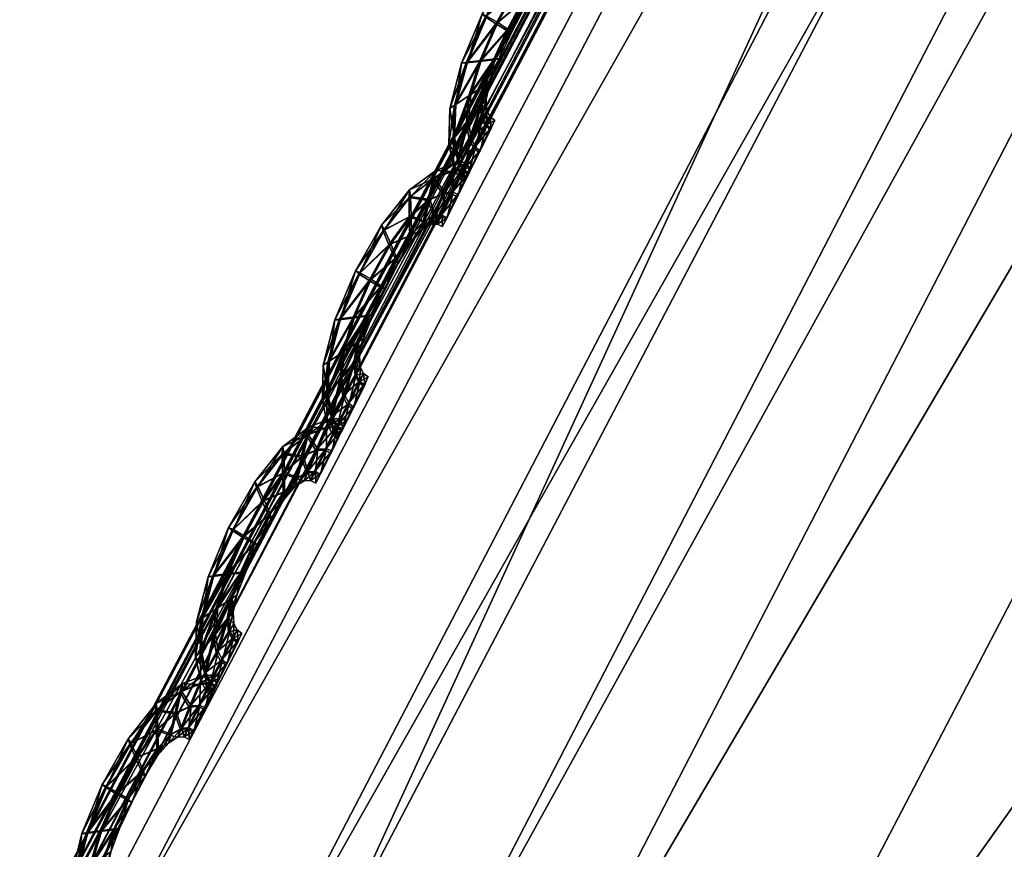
# Model space of a CAD drawing. Extents: x -7.4 to 7.4, y -11.5 to 9.8.
# Tile 264 of 469: x -6.459 to -6.259, y 5.444 to 5.612. Entities that reach past the tile are written whole.
import ezdxf

# ---------------------------------------------------------------- set-up
doc = ezdxf.new("R2010")
doc.units = 0
doc.header["$MEASUREMENT"] = 0
for name, color, linetype in [('A-FURN-3-ST', 150, 'Continuous'), ('A-FURN-3-ST-SEAM', 130, 'Continuous'), ('A-FURN-3-ST-SI', 160, 'Continuous')]:
    doc.layers.add(name, color=color, linetype=linetype)

msp = doc.modelspace()

# ---------------------------------------------------------------- meshes
at = {"layer": 'A-FURN-3-ST'}
mesh = msp.add_polyface(dxfattribs=at)
corners = [(-5.59634, 6.88994, 17.62899), (-5.59492, 6.88837, 17.61769), (-6.04831, 6.195, 17.6256), (-6.05005, 6.19645, 17.6369), (-5.59409, 6.88742, 17.61108), (-6.04724, 6.19414, 17.61903), (-6.45061, 5.42559, 17.63272), (-6.45184, 5.42637, 17.6393), (-6.45394, 5.42764, 17.65055), (-6.39098, 5.38179, 17.67398), (-6.37258, 5.36654, 17.69227), (-5.97894, 6.12793, 17.67828), (-5.99611, 6.14499, 17.65991), (-6.34056, 5.33548, 17.78363), (-5.94542, 6.09308, 17.77024), (-5.50149, 6.77647, 17.76244), (-5.5367, 6.81471, 17.67006), (-6.01899, 6.16687, 17.66421), (-5.55257, 6.83345, 17.65169), (-6.04039, 6.18718, 17.66656), (-5.57137, 6.85743, 17.65614), (-6.44258, 5.41936, 17.68018), (-6.41749, 5.40128, 17.67805), (-6.04954, 6.19587, 17.65439), (-5.58859, 6.87976, 17.65865), (-5.59595, 6.88928, 17.64652), (-6.45335, 5.42711, 17.66793), (-6.04831, 6.195, 17.61332), (-6.05005, 6.19645, 17.60819), (-6.45394, 5.42764, 17.62188), (-6.45184, 5.42637, 17.62701), (-5.59492, 6.88837, 17.60537), (-5.59634, 6.88994, 17.60027), (-5.85155, 6.02378, 17.96234), (-6.24843, 5.27372, 17.97447), (-5.98163, 5.21332, 18.16855), (-5.59441, 5.95604, 18.15726)]
mesh.append_faces([[corners[k] for k in face] for face in [(0, 1, 2), (2, 3, 0), (1, 4, 5), (5, 2, 1), (2, 5, 6), (6, 7, 2), (3, 2, 7), (7, 8, 3), (9, 10, 11), (11, 12, 9), (10, 13, 14), (14, 11, 10), (11, 14, 15), (12, 11, 16), (17, 12, 18), (19, 17, 20), (21, 22, 17), (17, 19, 21), (22, 9, 12), (12, 17, 22), (23, 19, 24), (3, 23, 25), (25, 0, 3), (8, 26, 23), (23, 3, 8), (26, 21, 19), (19, 23, 26), (27, 28, 29), (29, 30, 27), (5, 27, 30), (30, 6, 5), (4, 31, 27), (27, 5, 4), (31, 32, 28), (28, 27, 31), (33, 14, 13), (13, 34, 33), (33, 34, 35), (35, 36, 33)]])
mesh = msp.add_polyface(dxfattribs=at)
corners = [(-5.54237, 6.88314, 1.00121), (-5.34537, 6.87803, 0.61819), (-5.78234, 6.18529, 0.61819), (-5.99414, 6.19006, 1.00136), (-6.17131, 5.41772, 0.61819), (-6.39632, 5.42196, 1.00167), (-6.50499, 4.5563, 0.61819), (-6.74132, 4.55996, 1.00205), (-6.77614, 3.58244, 0.61819), (-7.02166, 3.58544, 1.00247), (-6.97745, 2.47748, 0.61819), (-7.22977, 2.47974, 1.00292), (-2.59126, 6.18294, 0.55836), (-1.94915, 6.18294, 0.55836), (-1.95568, 5.41558, 0.55836), (-2.64354, 5.41558, 0.55836), (-1.9613, 4.55444, 0.55836), (-2.68838, 4.55444, 0.55836), (-2.53254, 6.87548, 0.55836), (-1.94178, 6.87548, 0.55836), (-1.96798, 3.58091, 0.55836), (-2.72779, 3.58091, 0.55836), (-1.98639, 2.47636, 0.55836), (-5.01932, 4.55444, 0.55836), (-5.94043, 4.55469, 0.56582), (-5.63821, 5.41586, 0.56582), (-4.78216, 5.41558, 0.55836), (-5.28589, 6.18323, 0.56582), (-4.50574, 6.18294, 0.55836), (-4.89012, 6.87581, 0.56582), (-4.19521, 6.87548, 0.55836), (-5.36104, 2.47636, 0.55836), (-6.36909, 2.47649, 0.56582), (-6.18611, 3.58112, 0.56582), (-5.21276, 3.58091, 0.55836), (-2.77575, 2.47636, 0.55836), (-4.02429, 2.47636, 0.55836), (-3.92714, 3.58091, 0.55836), (-3.81436, 4.55444, 0.55836), (-3.67822, 5.41558, 0.55836), (-3.5195, 6.18294, 0.55836), (-3.34122, 6.87548, 0.55836)]
mesh.append_faces([[corners[k] for k in face] for face in [(0, 1, 2), (2, 3, 0), (3, 2, 4), (4, 5, 3), (5, 4, 6), (6, 7, 5), (7, 6, 8), (8, 9, 7), (9, 8, 10), (10, 11, 9), (23, 24, 25), (25, 26, 23), (26, 25, 27), (27, 28, 26), (25, 4, 2), (2, 27, 25), (24, 6, 4), (4, 25, 24), (28, 27, 29), (29, 30, 28), (27, 2, 1), (1, 29, 27), (31, 32, 33), (33, 34, 31), (34, 33, 24), (24, 23, 34), (33, 8, 6), (6, 24, 33), (32, 10, 8), (8, 33, 32), (37, 34, 23), (23, 38, 37), (36, 31, 34), (34, 37, 36), (39, 26, 28), (28, 40, 39), (38, 23, 26), (26, 39, 38), (40, 28, 30), (30, 41, 40)]])
mesh.append_faces([[corners[k] for k in face] for face in [(12, 13, 14), (14, 15, 12), (15, 14, 16), (16, 17, 15), (18, 19, 13), (13, 12, 18), (17, 16, 20), (20, 21, 17), (21, 20, 22), (37, 21, 35), (38, 17, 21), (39, 15, 17), (40, 12, 15), (41, 18, 12)]], dxfattribs={"vtx0": -1, "vtx1": -1, "vtx2": -1})
mesh.append_faces([[corners[k] for k in face] for face in [(35, 36, 37), (21, 37, 38), (17, 38, 39), (15, 39, 40), (12, 40, 41)]], dxfattribs={"vtx0": -1, "vtx2": -1})
at = {"layer": 'A-FURN-3-ST-SEAM'}
mesh = msp.add_polyface(dxfattribs=at)
corners = [(-6.37048, 5.59459, 17.63287), (-6.36814, 5.6032, 17.63275), (-6.36533, 5.60353, 17.63401), (-6.36197, 5.61119, 17.63386), (-6.36933, 5.60299, 17.62941), (-6.36743, 5.59661, 17.63412), (-6.35987, 5.60979, 17.6326), (-6.36419, 5.61251, 17.6326), (-6.36513, 5.61292, 17.62922), (-6.3717, 5.59376, 17.62952), (-6.37072, 5.58791, 17.63294), (-6.3626, 5.60382, 17.63275), (-6.35682, 5.61552, 17.63249), (-6.35801, 5.6184, 17.6337), (-6.36446, 5.61235, 17.62587), (-6.36842, 5.60303, 17.62602), (-6.3679, 5.59121, 17.6342), (-6.3645, 5.5985, 17.63283), (-6.3592, 5.60917, 17.62925), (-6.36169, 5.60386, 17.62937), (-6.35928, 5.6212, 17.63241), (-6.35987, 5.62219, 17.62903), (-6.35955, 5.62104, 17.62568), (-6.37072, 5.59442, 17.62618), (-6.3719, 5.5866, 17.6296), (-6.36985, 5.58351, 17.63298), (-6.36355, 5.59916, 17.62945), (-6.35651, 5.61437, 17.62914), (-6.35385, 5.62017, 17.63237), (-6.35385, 5.62409, 17.63359), (-6.35837, 5.61816, 17.62446), (-6.36237, 5.61094, 17.62462), (-6.36569, 5.60328, 17.62477), (-6.36735, 5.58771, 17.6342), (-6.36521, 5.59451, 17.63291), (-6.3643, 5.59566, 17.62952), (-6.36288, 5.60365, 17.62602), (-6.36015, 5.60959, 17.62591), (-6.36478, 5.59834, 17.6261), (-6.35402, 5.62796, 17.63226), (-6.35417, 5.62932, 17.62884), (-6.35429, 5.62776, 17.62553), (-6.35425, 5.62384, 17.62431), (-6.36783, 5.59636, 17.62488), (-6.37099, 5.58775, 17.62621), (-6.37087, 5.58186, 17.62963), (-6.36882, 5.5814, 17.63298), (-6.36549, 5.59434, 17.62618), (-6.3571, 5.61535, 17.62576), (-6.35393, 5.61861, 17.62907), (-6.35117, 5.62294, 17.6323), (-6.3501, 5.62739, 17.63348), (-6.35413, 5.61997, 17.62564), (-6.3698, 5.57963, 17.62963), (-6.36648, 5.58594, 17.6342), (-6.36498, 5.59187, 17.63291), (-6.36423, 5.59335, 17.62956), (-6.36525, 5.59171, 17.62618), (-6.3683, 5.591, 17.62492), (-6.34911, 5.63171, 17.63215), (-6.34887, 5.63328, 17.62872), (-6.34938, 5.63155, 17.62541), (-6.35049, 5.6271, 17.62423), (-6.35144, 5.62277, 17.62557), (-6.37012, 5.58334, 17.62625), (-6.36909, 5.58124, 17.62625), (-6.36882, 5.57877, 17.62963), (-6.36783, 5.58058, 17.63298), (-6.36775, 5.5875, 17.62496), (-6.35172, 5.6212, 17.62899), (-6.34907, 5.62413, 17.63226), (-6.34717, 5.62866, 17.63344), (-6.36806, 5.58042, 17.62625), (-6.36553, 5.58515, 17.63424), (-6.36427, 5.59047, 17.63294), (-6.36355, 5.59208, 17.62956), (-6.36454, 5.5903, 17.62621), (-6.34535, 5.63319, 17.63207), (-6.34479, 5.6348, 17.62868), (-6.34563, 5.63299, 17.62534), (-6.34753, 5.62842, 17.6242), (-6.34935, 5.62392, 17.62553), (-6.3499, 5.62232, 17.62895), (-6.36684, 5.58573, 17.62496), (-6.36589, 5.58495, 17.62496), (-6.34764, 5.62413, 17.63226), (-6.34539, 5.62874, 17.6334), (-6.36332, 5.58973, 17.63294), (-6.3626, 5.59133, 17.62956), (-6.36359, 5.58956, 17.62621), (-6.34859, 5.62236, 17.62895), (-6.34321, 5.63328, 17.63207), (-6.34254, 5.63492, 17.62865), (-6.34349, 5.63311, 17.62534), (-6.34578, 5.6285, 17.62416), (-6.34792, 5.62397, 17.62553), (-6.34756, 5.62182, 17.62895), (-6.34658, 5.62359, 17.63226), (-6.34428, 5.62821, 17.6334), (-6.34685, 5.62343, 17.62553), (-6.34206, 5.63274, 17.63207), (-6.34135, 5.63439, 17.62865), (-6.34234, 5.63258, 17.62534), (-6.34468, 5.62796, 17.62416)]
mesh.append_faces([[corners[k] for k in face] for face in [(2, 1, 0), (1, 2, 3), (0, 1, 4), (0, 5, 2), (6, 3, 2), (3, 7, 1), (8, 4, 1), (4, 9, 0), (5, 0, 10), (11, 2, 5), (3, 6, 12), (2, 11, 6), (7, 3, 13), (1, 7, 8), (4, 8, 14), (9, 4, 15), (10, 0, 9), (10, 16, 5), (5, 17, 11), (12, 6, 18), (12, 13, 3), (6, 11, 19), (13, 20, 7), (21, 8, 7), (22, 14, 8), (14, 15, 4), (15, 23, 9), (9, 24, 10), (16, 10, 25), (17, 5, 16), (11, 17, 26), (19, 18, 6), (18, 27, 12), (13, 12, 28), (26, 19, 11), (20, 13, 29), (7, 20, 21), (8, 21, 22), (14, 22, 30), (15, 14, 31), (23, 15, 32), (24, 9, 23), (25, 10, 24), (25, 33, 16), (16, 34, 17), (35, 26, 17), (18, 19, 36), (27, 18, 37), (28, 12, 27), (28, 29, 13), (19, 26, 38), (29, 39, 20), (40, 21, 20), (41, 22, 21), (42, 30, 22), (30, 31, 14), (31, 32, 15), (32, 43, 23), (23, 44, 24), (24, 45, 25), (33, 25, 46), (34, 16, 33), (17, 34, 35), (26, 35, 47), (38, 36, 19), (36, 37, 18), (37, 48, 27), (27, 49, 28), (29, 28, 50), (47, 38, 26), (39, 29, 51), (20, 39, 40), (21, 40, 41), (22, 41, 42), (30, 42, 52), (31, 30, 48), (32, 31, 37), (43, 32, 36), (44, 23, 43), (45, 24, 44), (25, 45, 53), (53, 46, 25), (46, 54, 33), (33, 55, 34), (56, 35, 34), (57, 47, 35), (36, 38, 43), (37, 36, 32), (48, 37, 31), (49, 27, 48), (50, 28, 49), (50, 51, 29), (38, 47, 58), (51, 59, 39), (60, 40, 39), (61, 41, 40), (62, 42, 41), (63, 52, 42), (52, 48, 30), (43, 58, 44), (44, 64, 45), (65, 53, 45), (46, 53, 66), (54, 46, 67), (55, 33, 54), (34, 55, 56), (35, 56, 57), (47, 57, 68), (58, 43, 38), (48, 52, 49), (49, 69, 50), (51, 50, 70), (68, 58, 47), (59, 51, 71), (39, 59, 60), (40, 60, 61), (41, 61, 62), (42, 62, 63), (52, 63, 69), (64, 44, 58), (45, 64, 65), (53, 65, 72), (72, 66, 53), (66, 67, 46), (67, 73, 54), (54, 74, 55), (56, 55, 74), (57, 56, 75), (68, 57, 76), (69, 49, 52), (70, 50, 69), (70, 71, 51), (58, 68, 64), (71, 77, 59), (78, 60, 59), (79, 61, 60), (80, 62, 61), (81, 63, 62), (82, 69, 63), (83, 65, 64), (84, 72, 65), (74, 54, 73), (74, 75, 56), (75, 76, 57), (76, 83, 68), (69, 82, 70), (71, 70, 85), (64, 68, 83), (77, 71, 86), (59, 77, 78), (60, 78, 79), (61, 79, 80), (62, 80, 81), (63, 81, 82), (65, 83, 84), (73, 87, 74), (75, 74, 87), (76, 75, 88), (83, 76, 89), (70, 82, 90), (90, 85, 70), (85, 86, 71), (86, 91, 77), (78, 77, 91), (79, 78, 92), (80, 79, 93), (81, 80, 94), (82, 81, 95), (89, 84, 83), (87, 88, 75), (88, 89, 76), (95, 90, 82), (85, 90, 96), (86, 85, 97), (91, 86, 98), (91, 92, 78), (92, 93, 79), (93, 94, 80), (94, 95, 81), (90, 95, 99), (99, 96, 90), (96, 97, 85), (97, 98, 86), (98, 100, 91), (92, 91, 100), (93, 92, 101), (94, 93, 102), (95, 94, 103), (103, 99, 95), (100, 101, 92), (101, 102, 93), (102, 103, 94)]])
mesh = msp.add_polyface(dxfattribs=at)
corners = [(-6.39612, 5.54255, 17.63389), (-6.39383, 5.55116, 17.63374), (-6.39102, 5.55153, 17.635), (-6.38765, 5.55916, 17.63488), (-6.39501, 5.55096, 17.6304), (-6.39312, 5.54457, 17.63511), (-6.38555, 5.55775, 17.63363), (-6.38987, 5.56047, 17.63359), (-6.39082, 5.56089, 17.6302), (-6.39739, 5.54173, 17.63051), (-6.3964, 5.53588, 17.63393), (-6.38829, 5.55182, 17.63374), (-6.38251, 5.56352, 17.63348), (-6.38366, 5.56637, 17.63469), (-6.39014, 5.56027, 17.62686), (-6.3941, 5.55096, 17.62705), (-6.39359, 5.53921, 17.63519), (-6.39019, 5.54651, 17.63382), (-6.38484, 5.55718, 17.63025), (-6.38737, 5.55186, 17.63036), (-6.38496, 5.56917, 17.6334), (-6.38555, 5.57016, 17.63002), (-6.38524, 5.569, 17.62667), (-6.3964, 5.54239, 17.62716), (-6.39754, 5.53456, 17.63059), (-6.39549, 5.53151, 17.63397), (-6.38919, 5.54717, 17.63047), (-6.38219, 5.56237, 17.63013), (-6.3795, 5.56814, 17.63336), (-6.37954, 5.57205, 17.63458), (-6.38405, 5.56612, 17.62545), (-6.38805, 5.55891, 17.6256), (-6.39137, 5.55129, 17.62576), (-6.39304, 5.53571, 17.63519), (-6.39086, 5.54251, 17.63389), (-6.38999, 5.54366, 17.63051), (-6.38856, 5.55166, 17.62701), (-6.38583, 5.55759, 17.6269), (-6.39046, 5.54634, 17.62709), (-6.3797, 5.57593, 17.63325), (-6.37986, 5.57728, 17.62986), (-6.37997, 5.57572, 17.62652), (-6.37994, 5.57181, 17.62534), (-6.39347, 5.54432, 17.62587), (-6.39667, 5.53571, 17.6272), (-6.39656, 5.52986, 17.63063), (-6.39446, 5.52941, 17.63397), (-6.39114, 5.5423, 17.62716), (-6.38279, 5.56336, 17.62675), (-6.37962, 5.56661, 17.63005), (-6.37685, 5.57094, 17.63332), (-6.37578, 5.57535, 17.63447), (-6.37978, 5.56797, 17.62667), (-6.39545, 5.52764, 17.63063), (-6.39212, 5.53398, 17.63523), (-6.39066, 5.53988, 17.63389), (-6.38987, 5.54136, 17.63055), (-6.3909, 5.53971, 17.62716), (-6.39394, 5.53901, 17.62591), (-6.37479, 5.57972, 17.63313), (-6.37455, 5.58124, 17.62971), (-6.37507, 5.57951, 17.6264), (-6.37614, 5.5751, 17.62523), (-6.37712, 5.57078, 17.62659), (-6.39576, 5.53135, 17.62724), (-6.39474, 5.52924, 17.62724), (-6.39446, 5.52681, 17.63063), (-6.39347, 5.52859, 17.63397), (-6.39339, 5.53551, 17.62595), (-6.37736, 5.56921, 17.62998), (-6.37475, 5.57213, 17.63325), (-6.37281, 5.57667, 17.63443), (-6.39375, 5.52842, 17.62724), (-6.39117, 5.5332, 17.63523), (-6.38991, 5.53847, 17.63393), (-6.38919, 5.54008, 17.63055), (-6.39019, 5.53831, 17.6272), (-6.37099, 5.5812, 17.63306), (-6.37044, 5.5828, 17.62967), (-6.37127, 5.58099, 17.62633), (-6.37321, 5.57642, 17.62518), (-6.37503, 5.57193, 17.62655), (-6.37558, 5.57032, 17.62994), (-6.39252, 5.53374, 17.62595), (-6.39153, 5.533, 17.62595), (-6.37329, 5.57218, 17.63325), (-6.37103, 5.57679, 17.63443), (-6.38896, 5.53773, 17.63393), (-6.38824, 5.53938, 17.63055), (-6.38924, 5.53757, 17.6272), (-6.37428, 5.57036, 17.62994), (-6.36889, 5.58132, 17.63306), (-6.36818, 5.58293, 17.62963), (-6.36917, 5.58112, 17.62633), (-6.37143, 5.5765, 17.62515), (-6.37357, 5.57197, 17.62652), (-6.37321, 5.56983, 17.62994), (-6.37222, 5.57164, 17.63325), (-6.36992, 5.57625, 17.63443), (-6.37254, 5.57143, 17.62652), (-6.36771, 5.58079, 17.63306), (-6.36703, 5.58239, 17.62963), (-6.36802, 5.58058, 17.62633), (-6.37032, 5.57601, 17.62515)]
mesh.append_faces([[corners[k] for k in face] for face in [(2, 1, 0), (1, 2, 3), (0, 1, 4), (0, 5, 2), (6, 3, 2), (3, 7, 1), (8, 4, 1), (4, 9, 0), (5, 0, 10), (11, 2, 5), (3, 6, 12), (2, 11, 6), (7, 3, 13), (1, 7, 8), (4, 8, 14), (9, 4, 15), (10, 0, 9), (10, 16, 5), (5, 17, 11), (12, 6, 18), (12, 13, 3), (6, 11, 19), (13, 20, 7), (21, 8, 7), (22, 14, 8), (14, 15, 4), (15, 23, 9), (9, 24, 10), (16, 10, 25), (17, 5, 16), (11, 17, 26), (19, 18, 6), (18, 27, 12), (13, 12, 28), (26, 19, 11), (20, 13, 29), (7, 20, 21), (8, 21, 22), (14, 22, 30), (15, 14, 31), (23, 15, 32), (24, 9, 23), (25, 10, 24), (25, 33, 16), (16, 34, 17), (35, 26, 17), (18, 19, 36), (27, 18, 37), (28, 12, 27), (28, 29, 13), (19, 26, 38), (29, 39, 20), (40, 21, 20), (41, 22, 21), (42, 30, 22), (30, 31, 14), (31, 32, 15), (32, 43, 23), (23, 44, 24), (24, 45, 25), (33, 25, 46), (34, 16, 33), (17, 34, 35), (26, 35, 47), (38, 36, 19), (36, 37, 18), (37, 48, 27), (27, 49, 28), (29, 28, 50), (47, 38, 26), (39, 29, 51), (20, 39, 40), (21, 40, 41), (22, 41, 42), (30, 42, 52), (31, 30, 48), (32, 31, 37), (43, 32, 36), (44, 23, 43), (45, 24, 44), (25, 45, 53), (53, 46, 25), (46, 54, 33), (33, 55, 34), (56, 35, 34), (57, 47, 35), (36, 38, 43), (37, 36, 32), (48, 37, 31), (49, 27, 48), (50, 28, 49), (50, 51, 29), (38, 47, 58), (51, 59, 39), (60, 40, 39), (61, 41, 40), (62, 42, 41), (63, 52, 42), (52, 48, 30), (43, 58, 44), (44, 64, 45), (65, 53, 45), (46, 53, 66), (54, 46, 67), (55, 33, 54), (34, 55, 56), (35, 56, 57), (47, 57, 68), (58, 43, 38), (48, 52, 49), (49, 69, 50), (51, 50, 70), (68, 58, 47), (59, 51, 71), (39, 59, 60), (40, 60, 61), (41, 61, 62), (42, 62, 63), (52, 63, 69), (64, 44, 58), (45, 64, 65), (53, 65, 72), (72, 66, 53), (66, 67, 46), (67, 73, 54), (54, 74, 55), (56, 55, 74), (57, 56, 75), (68, 57, 76), (69, 49, 52), (70, 50, 69), (70, 71, 51), (58, 68, 64), (71, 77, 59), (78, 60, 59), (79, 61, 60), (80, 62, 61), (81, 63, 62), (82, 69, 63), (83, 65, 64), (84, 72, 65), (74, 54, 73), (74, 75, 56), (75, 76, 57), (76, 83, 68), (69, 82, 70), (71, 70, 85), (64, 68, 83), (77, 71, 86), (59, 77, 78), (60, 78, 79), (61, 79, 80), (62, 80, 81), (63, 81, 82), (65, 83, 84), (73, 87, 74), (75, 74, 87), (76, 75, 88), (83, 76, 89), (70, 82, 90), (90, 85, 70), (85, 86, 71), (86, 91, 77), (78, 77, 91), (79, 78, 92), (80, 79, 93), (81, 80, 94), (82, 81, 95), (89, 84, 83), (87, 88, 75), (88, 89, 76), (95, 90, 82), (85, 90, 96), (86, 85, 97), (91, 86, 98), (91, 92, 78), (92, 93, 79), (93, 94, 80), (94, 95, 81), (90, 95, 99), (99, 96, 90), (96, 97, 85), (97, 98, 86), (98, 100, 91), (92, 91, 100), (93, 92, 101), (94, 93, 102), (95, 94, 103), (103, 99, 95), (100, 101, 92), (101, 102, 93), (102, 103, 94)]])
mesh = msp.add_polyface(dxfattribs=at)
corners = [(-6.4218, 5.49056, 17.63488), (-6.41951, 5.49913, 17.63477), (-6.41666, 5.4995, 17.63599), (-6.41334, 5.50712, 17.63587), (-6.4207, 5.49888, 17.63138), (-6.41876, 5.49258, 17.6361), (-6.4112, 5.50576, 17.63462), (-6.41555, 5.50844, 17.63458), (-6.41654, 5.50885, 17.63123), (-6.42307, 5.48973, 17.63154), (-6.42204, 5.48388, 17.63492), (-6.41393, 5.49983, 17.63473), (-6.40815, 5.51153, 17.63447), (-6.40934, 5.51437, 17.63572), (-6.41583, 5.50823, 17.62785), (-6.41978, 5.49892, 17.62804), (-6.41923, 5.48722, 17.63618), (-6.41583, 5.49451, 17.63481), (-6.41053, 5.50518, 17.63123), (-6.41302, 5.49987, 17.63135), (-6.41064, 5.51713, 17.63439), (-6.41124, 5.51812, 17.631), (-6.41092, 5.51697, 17.62766), (-6.42208, 5.49039, 17.62815), (-6.42323, 5.48256, 17.63158), (-6.42117, 5.47952, 17.63496), (-6.41488, 5.49517, 17.63146), (-6.40784, 5.51038, 17.63112), (-6.40519, 5.51614, 17.63439), (-6.40522, 5.52006, 17.63557), (-6.40973, 5.51412, 17.62644), (-6.41373, 5.50687, 17.62659), (-6.41706, 5.49925, 17.62675), (-6.41868, 5.48372, 17.63618), (-6.41654, 5.49052, 17.63488), (-6.41563, 5.49167, 17.6315), (-6.41421, 5.49962, 17.628), (-6.41148, 5.5056, 17.62789), (-6.4161, 5.49435, 17.62808), (-6.40538, 5.52389, 17.63424), (-6.40554, 5.52525, 17.63085), (-6.40566, 5.52369, 17.62751), (-6.40562, 5.51981, 17.62633), (-6.41915, 5.49233, 17.62686), (-6.42232, 5.48372, 17.62819), (-6.4222, 5.47787, 17.63161), (-6.42014, 5.47746, 17.63496), (-6.41682, 5.49031, 17.62815), (-6.40843, 5.51132, 17.62777), (-6.40526, 5.51462, 17.63104), (-6.40249, 5.51894, 17.63431), (-6.40142, 5.52335, 17.63545), (-6.40546, 5.51598, 17.62766), (-6.42109, 5.47568, 17.63161), (-6.41781, 5.48199, 17.63621), (-6.41631, 5.48788, 17.63492), (-6.41551, 5.48936, 17.63154), (-6.41658, 5.48771, 17.62819), (-6.41963, 5.48697, 17.62693), (-6.40044, 5.52772, 17.63412), (-6.4002, 5.52924, 17.63074), (-6.40075, 5.52751, 17.62739), (-6.40182, 5.52311, 17.62621), (-6.40277, 5.51878, 17.62758), (-6.42145, 5.47935, 17.62823), (-6.42038, 5.47729, 17.62823), (-6.4201, 5.47482, 17.63161), (-6.41911, 5.47663, 17.63496), (-6.41907, 5.48351, 17.62693), (-6.40305, 5.51721, 17.63097), (-6.40039, 5.52014, 17.63427), (-6.39849, 5.52471, 17.63542), (-6.41939, 5.47647, 17.62823), (-6.41682, 5.48125, 17.63621), (-6.41555, 5.48648, 17.63492), (-6.41484, 5.48812, 17.63154), (-6.41583, 5.48632, 17.62819), (-6.39667, 5.52921, 17.63405), (-6.39612, 5.53081, 17.63066), (-6.39695, 5.529, 17.62732), (-6.39885, 5.52443, 17.62618), (-6.40067, 5.51994, 17.62755), (-6.40123, 5.51833, 17.63093), (-6.41816, 5.48178, 17.62693), (-6.41717, 5.481, 17.62698), (-6.39893, 5.52018, 17.63424), (-6.39667, 5.5248, 17.63542), (-6.4146, 5.48578, 17.63492), (-6.41389, 5.48738, 17.63154), (-6.41488, 5.48561, 17.62819), (-6.39992, 5.51837, 17.63093), (-6.39454, 5.52933, 17.63405), (-6.39386, 5.53093, 17.63063), (-6.39482, 5.52912, 17.62732), (-6.39707, 5.52455, 17.62614), (-6.39925, 5.52002, 17.62751), (-6.39889, 5.51787, 17.63093), (-6.3979, 5.51969, 17.63424), (-6.39556, 5.5243, 17.63542), (-6.39818, 5.51948, 17.62751), (-6.39339, 5.52883, 17.63405), (-6.39268, 5.53044, 17.63063), (-6.39367, 5.52863, 17.62732), (-6.39596, 5.52401, 17.62614)]
mesh.append_faces([[corners[k] for k in face] for face in [(2, 1, 0), (1, 2, 3), (0, 1, 4), (0, 5, 2), (6, 3, 2), (3, 7, 1), (8, 4, 1), (4, 9, 0), (5, 0, 10), (11, 2, 5), (3, 6, 12), (2, 11, 6), (7, 3, 13), (1, 7, 8), (4, 8, 14), (9, 4, 15), (10, 0, 9), (10, 16, 5), (5, 17, 11), (12, 6, 18), (12, 13, 3), (6, 11, 19), (13, 20, 7), (21, 8, 7), (22, 14, 8), (14, 15, 4), (15, 23, 9), (9, 24, 10), (16, 10, 25), (17, 5, 16), (11, 17, 26), (19, 18, 6), (18, 27, 12), (13, 12, 28), (26, 19, 11), (20, 13, 29), (7, 20, 21), (8, 21, 22), (14, 22, 30), (15, 14, 31), (23, 15, 32), (24, 9, 23), (25, 10, 24), (25, 33, 16), (16, 34, 17), (35, 26, 17), (18, 19, 36), (27, 18, 37), (28, 12, 27), (28, 29, 13), (19, 26, 38), (29, 39, 20), (40, 21, 20), (41, 22, 21), (42, 30, 22), (30, 31, 14), (31, 32, 15), (32, 43, 23), (23, 44, 24), (24, 45, 25), (33, 25, 46), (34, 16, 33), (17, 34, 35), (26, 35, 47), (38, 36, 19), (36, 37, 18), (37, 48, 27), (27, 49, 28), (29, 28, 50), (47, 38, 26), (39, 29, 51), (20, 39, 40), (21, 40, 41), (22, 41, 42), (30, 42, 52), (31, 30, 48), (32, 31, 37), (43, 32, 36), (44, 23, 43), (45, 24, 44), (25, 45, 53), (53, 46, 25), (46, 54, 33), (33, 55, 34), (56, 35, 34), (57, 47, 35), (36, 38, 43), (37, 36, 32), (48, 37, 31), (49, 27, 48), (50, 28, 49), (50, 51, 29), (38, 47, 58), (51, 59, 39), (60, 40, 39), (61, 41, 40), (62, 42, 41), (63, 52, 42), (52, 48, 30), (43, 58, 44), (44, 64, 45), (65, 53, 45), (46, 53, 66), (54, 46, 67), (55, 33, 54), (34, 55, 56), (35, 56, 57), (47, 57, 68), (58, 43, 38), (48, 52, 49), (49, 69, 50), (51, 50, 70), (68, 58, 47), (59, 51, 71), (39, 59, 60), (40, 60, 61), (41, 61, 62), (42, 62, 63), (52, 63, 69), (64, 44, 58), (45, 64, 65), (53, 65, 72), (72, 66, 53), (66, 67, 46), (67, 73, 54), (54, 74, 55), (56, 55, 74), (57, 56, 75), (68, 57, 76), (69, 49, 52), (70, 50, 69), (70, 71, 51), (58, 68, 64), (71, 77, 59), (78, 60, 59), (79, 61, 60), (80, 62, 61), (81, 63, 62), (82, 69, 63), (83, 65, 64), (84, 72, 65), (74, 54, 73), (74, 75, 56), (75, 76, 57), (76, 83, 68), (69, 82, 70), (71, 70, 85), (64, 68, 83), (77, 71, 86), (59, 77, 78), (60, 78, 79), (61, 79, 80), (62, 80, 81), (63, 81, 82), (65, 83, 84), (73, 87, 74), (75, 74, 87), (76, 75, 88), (83, 76, 89), (70, 82, 90), (90, 85, 70), (85, 86, 71), (86, 91, 77), (78, 77, 91), (79, 78, 92), (80, 79, 93), (81, 80, 94), (82, 81, 95), (89, 84, 83), (87, 88, 75), (88, 89, 76), (95, 90, 82), (85, 90, 96), (86, 85, 97), (91, 86, 98), (91, 92, 78), (92, 93, 79), (93, 94, 80), (94, 95, 81), (90, 95, 99), (99, 96, 90), (96, 97, 85), (97, 98, 86), (98, 100, 91), (92, 91, 100), (93, 92, 101), (94, 93, 102), (95, 94, 103), (103, 99, 95), (100, 101, 92), (101, 102, 93), (102, 103, 94)]])
mesh = msp.add_polyface(dxfattribs=at)
corners = [(-6.44733, 5.43844, 17.63587), (-6.44511, 5.44705, 17.63576), (-6.44226, 5.44746, 17.63702), (-6.43898, 5.45509, 17.63686), (-6.4463, 5.4468, 17.63237), (-6.44432, 5.4405, 17.63713), (-6.43684, 5.45376, 17.63561), (-6.44123, 5.45636, 17.63557), (-6.44218, 5.45677, 17.63222), (-6.44855, 5.43761, 17.63253), (-6.44749, 5.43176, 17.63595), (-6.43957, 5.44779, 17.63572), (-6.43383, 5.45949, 17.63549), (-6.43502, 5.46233, 17.63671), (-6.44151, 5.4562, 17.62884), (-6.44539, 5.44684, 17.62903), (-6.44472, 5.43514, 17.63717), (-6.44143, 5.44248, 17.63583), (-6.43617, 5.45315, 17.63226), (-6.43866, 5.44783, 17.63237), (-6.43629, 5.4651, 17.63538), (-6.43692, 5.46604, 17.63203), (-6.4366, 5.46493, 17.62868), (-6.4476, 5.43827, 17.62914), (-6.44863, 5.43041, 17.6326), (-6.44654, 5.4274, 17.63595), (-6.44044, 5.44314, 17.63245), (-6.43352, 5.45838, 17.63215), (-6.43083, 5.46415, 17.63538), (-6.43087, 5.46806, 17.63656), (-6.43542, 5.46209, 17.62743), (-6.43937, 5.45484, 17.62762), (-6.44266, 5.44722, 17.62773), (-6.44412, 5.43164, 17.6372), (-6.44207, 5.43844, 17.63587), (-6.4412, 5.43959, 17.63249), (-6.43985, 5.44759, 17.62899), (-6.43712, 5.45356, 17.62887), (-6.44171, 5.44227, 17.6291), (-6.43103, 5.47185, 17.63523), (-6.43122, 5.47321, 17.63184), (-6.43134, 5.47169, 17.6285), (-6.43126, 5.46777, 17.62732), (-6.44468, 5.44025, 17.62785), (-6.44777, 5.4316, 17.62922), (-6.44757, 5.42575, 17.6326), (-6.44547, 5.42534, 17.63599), (-6.44234, 5.43827, 17.62914), (-6.43411, 5.45933, 17.62876), (-6.43095, 5.46262, 17.63203), (-6.42818, 5.46695, 17.6353), (-6.42711, 5.47136, 17.63648), (-6.4311, 5.46394, 17.62865), (-6.44646, 5.42352, 17.63264), (-6.44321, 5.42991, 17.6372), (-6.44179, 5.4358, 17.63591), (-6.44104, 5.43733, 17.63253), (-6.44207, 5.43564, 17.62918), (-6.44511, 5.4349, 17.62792), (-6.42612, 5.47568, 17.63511), (-6.42588, 5.47725, 17.63173), (-6.4264, 5.47548, 17.62838), (-6.42746, 5.47111, 17.6272), (-6.42845, 5.46674, 17.62857), (-6.44682, 5.42723, 17.62925), (-6.44575, 5.42513, 17.62925), (-6.44543, 5.4227, 17.63264), (-6.44448, 5.42451, 17.63599), (-6.44448, 5.43139, 17.62796), (-6.42869, 5.46522, 17.63196), (-6.42604, 5.46815, 17.63526), (-6.42414, 5.47272, 17.6364), (-6.44476, 5.42435, 17.62925), (-6.44223, 5.42913, 17.6372), (-6.44104, 5.43444, 17.63591), (-6.44036, 5.43605, 17.63253), (-6.44131, 5.43428, 17.62918), (-6.42232, 5.47721, 17.63507), (-6.42176, 5.47882, 17.63165), (-6.4226, 5.477, 17.62834), (-6.42453, 5.47243, 17.62716), (-6.42631, 5.46794, 17.62853), (-6.42691, 5.46637, 17.63192), (-6.44361, 5.42966, 17.62796), (-6.44258, 5.42892, 17.62796), (-6.42461, 5.46823, 17.63523), (-6.42236, 5.4728, 17.6364), (-6.44009, 5.43374, 17.63591), (-6.43941, 5.43535, 17.63253), (-6.44036, 5.43354, 17.62918), (-6.42556, 5.46641, 17.63192), (-6.42018, 5.47733, 17.63504), (-6.41951, 5.47898, 17.63161), (-6.42046, 5.47717, 17.6283), (-6.42271, 5.47255, 17.62716), (-6.42489, 5.46802, 17.6285), (-6.42453, 5.46588, 17.63192), (-6.42355, 5.46769, 17.63523), (-6.42121, 5.4723, 17.6364), (-6.42382, 5.46748, 17.6285), (-6.41903, 5.47684, 17.63504), (-6.41832, 5.47848, 17.63161), (-6.41931, 5.47667, 17.6283), (-6.42161, 5.47206, 17.62716)]
mesh.append_faces([[corners[k] for k in face] for face in [(2, 1, 0), (1, 2, 3), (0, 1, 4), (0, 5, 2), (6, 3, 2), (3, 7, 1), (8, 4, 1), (4, 9, 0), (5, 0, 10), (11, 2, 5), (3, 6, 12), (2, 11, 6), (7, 3, 13), (1, 7, 8), (4, 8, 14), (9, 4, 15), (10, 0, 9), (10, 16, 5), (5, 17, 11), (12, 6, 18), (12, 13, 3), (6, 11, 19), (13, 20, 7), (21, 8, 7), (22, 14, 8), (14, 15, 4), (15, 23, 9), (9, 24, 10), (16, 10, 25), (17, 5, 16), (11, 17, 26), (19, 18, 6), (18, 27, 12), (13, 12, 28), (26, 19, 11), (20, 13, 29), (7, 20, 21), (8, 21, 22), (14, 22, 30), (15, 14, 31), (23, 15, 32), (24, 9, 23), (25, 10, 24), (25, 33, 16), (16, 34, 17), (35, 26, 17), (18, 19, 36), (27, 18, 37), (28, 12, 27), (28, 29, 13), (19, 26, 38), (29, 39, 20), (40, 21, 20), (41, 22, 21), (42, 30, 22), (30, 31, 14), (31, 32, 15), (32, 43, 23), (23, 44, 24), (24, 45, 25), (33, 25, 46), (34, 16, 33), (17, 34, 35), (26, 35, 47), (38, 36, 19), (36, 37, 18), (37, 48, 27), (27, 49, 28), (29, 28, 50), (47, 38, 26), (39, 29, 51), (20, 39, 40), (21, 40, 41), (22, 41, 42), (30, 42, 52), (31, 30, 48), (32, 31, 37), (43, 32, 36), (44, 23, 43), (45, 24, 44), (25, 45, 53), (53, 46, 25), (46, 54, 33), (33, 55, 34), (56, 35, 34), (57, 47, 35), (36, 38, 43), (37, 36, 32), (48, 37, 31), (49, 27, 48), (50, 28, 49), (50, 51, 29), (38, 47, 58), (51, 59, 39), (60, 40, 39), (61, 41, 40), (62, 42, 41), (63, 52, 42), (52, 48, 30), (43, 58, 44), (44, 64, 45), (65, 53, 45), (46, 53, 66), (54, 46, 67), (55, 33, 54), (34, 55, 56), (35, 56, 57), (47, 57, 68), (58, 43, 38), (48, 52, 49), (49, 69, 50), (51, 50, 70), (68, 58, 47), (59, 51, 71), (39, 59, 60), (40, 60, 61), (41, 61, 62), (42, 62, 63), (52, 63, 69), (64, 44, 58), (45, 64, 65), (53, 65, 72), (72, 66, 53), (66, 67, 46), (67, 73, 54), (54, 74, 55), (56, 55, 74), (57, 56, 75), (68, 57, 76), (69, 49, 52), (70, 50, 69), (70, 71, 51), (58, 68, 64), (71, 77, 59), (78, 60, 59), (79, 61, 60), (80, 62, 61), (81, 63, 62), (82, 69, 63), (83, 65, 64), (84, 72, 65), (74, 54, 73), (74, 75, 56), (75, 76, 57), (76, 83, 68), (69, 82, 70), (71, 70, 85), (64, 68, 83), (77, 71, 86), (59, 77, 78), (60, 78, 79), (61, 79, 80), (62, 80, 81), (63, 81, 82), (65, 83, 84), (73, 87, 74), (75, 74, 87), (76, 75, 88), (83, 76, 89), (70, 82, 90), (90, 85, 70), (85, 86, 71), (86, 91, 77), (78, 77, 91), (79, 78, 92), (80, 79, 93), (81, 80, 94), (82, 81, 95), (89, 84, 83), (87, 88, 75), (88, 89, 76), (95, 90, 82), (85, 90, 96), (86, 85, 97), (91, 86, 98), (91, 92, 78), (92, 93, 79), (93, 94, 80), (94, 95, 81), (90, 95, 99), (99, 96, 90), (96, 97, 85), (97, 98, 86), (98, 100, 91), (92, 91, 100), (93, 92, 101), (94, 93, 102), (95, 94, 103), (103, 99, 95), (100, 101, 92), (101, 102, 93), (102, 103, 94)]])
at = {"layer": 'A-FURN-3-ST-SI'}
mesh = msp.add_polyface(dxfattribs=at)
corners = [(-4.56969, 8.12558, 17.58883), (-4.56997, 8.12645, 17.32176), (-5.10085, 7.52756, 17.32773), (-5.10037, 7.52678, 17.59499), (-4.57001, 8.12658, 11.44144), (-5.10093, 7.52768, 11.44654), (-5.5971, 6.89076, 11.45095), (-5.59702, 6.89068, 17.33291), (-5.59634, 6.88994, 17.60027), (-6.05088, 6.19711, 17.3407), (-6.05005, 6.19645, 17.60819), (-6.051, 6.19723, 11.45753), (-6.45504, 5.42835, 11.46894), (-6.45489, 5.42822, 17.35409), (-6.45394, 5.42764, 17.62188), (-4.00213, 8.70557, 2.96086), (-4.5602, 8.12513, 2.96215), (-4.56878, 8.12637, 7.22378), (-5.0997, 7.5274, 7.22686), (-5.09111, 7.52538, 2.96318), (-5.58728, 6.88821, 2.96405), (-5.59587, 6.89047, 7.22952), (-6.04977, 6.1969, 7.23348), (-6.04119, 6.19484, 2.96539), (-6.44523, 5.42621, 2.96767), (-6.45382, 5.42806, 7.24032), (-4.52027, 8.12229, 1.00098), (-5.04849, 7.5208, 1.0011), (-5.54237, 6.88314, 1.00121), (-5.99414, 6.19006, 1.00136), (-6.39632, 5.42196, 1.00167)]
mesh.append_faces([[corners[k] for k in face] for face in [(0, 1, 2), (2, 3, 0), (1, 4, 5), (5, 2, 1), (5, 6, 7), (7, 2, 5), (2, 7, 8), (8, 3, 2), (8, 7, 9), (9, 10, 8), (7, 6, 11), (11, 9, 7), (9, 11, 12), (12, 13, 9), (10, 9, 13), (13, 14, 10), (15, 16, 17), (17, 18, 5), (5, 4, 17), (16, 19, 18), (18, 17, 16), (19, 20, 21), (21, 18, 19), (18, 21, 6), (6, 5, 18), (21, 22, 11), (11, 6, 21), (20, 23, 22), (22, 21, 20), (23, 24, 25), (25, 22, 23), (22, 25, 12), (12, 11, 22), (26, 16, 15), (16, 26, 27), (27, 19, 16), (19, 27, 28), (28, 20, 19), (20, 28, 29), (29, 23, 20), (23, 29, 30), (30, 24, 23)]])

doc.saveas('drawing.dxf')
